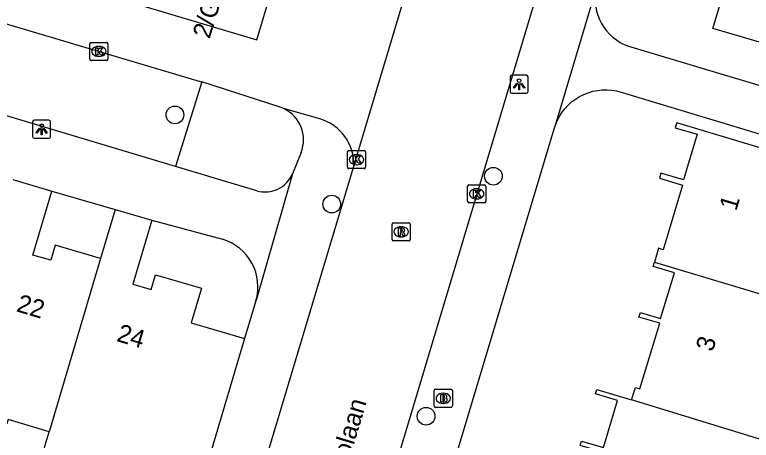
# Model space of a CAD drawing. Extents: x 162186 to 163152, y 385513 to 386513.
# Drawn here: x 162691.57 to 162732.25, y 386181.19 to 386204.71 of the extents above; entities that cross this region are included whole.
import ezdxf

# ---------------------------------------------------------------- set-up
doc = ezdxf.new("R2010")
doc.units = 0
for name, color, linetype in [('IMGEO_Boom', 7, 'Continuous'), ('IMGEO_Brandkraan', 7, 'Continuous'), ('IMGEO_Groenvoorziening', 7, 'Continuous'), ('IMGEO_Kolk', 7, 'Continuous'), ('IMGEO_Lichtpunt', 7, 'Continuous'), ('IMGEO_Openbare_ruimte_label', 7, 'Continuous'), ('IMGEO_Pand', 7, 'Continuous'), ('IMGEO_Pand_nummerreeks', 7, 'Continuous'), ('IMGEO_Rijbaan_lokaal_open', 7, 'Continuous'), ('IMGEO_Rioolput', 7, 'Continuous'), ('IMGEO_Voetpad_open', 7, 'Continuous')]:
    doc.layers.add(name, color=color, linetype=linetype)

msp = doc.modelspace()

# ---------------------------------------------------------------- linework, layer by layer
at = {"layer": 'IMGEO_Boom'}
for centre in [(162700.42, 386199.175), (162718.008, 386195.786), (162709.082, 386194.242), (162714.292, 386182.518)]:
    msp.add_circle(centre, 0.489, dxfattribs=at)
at = {"layer": 'IMGEO_Brandkraan'}
for p, q in [((162714.743, 386183.083), (162714.743, 386183.935)), ((162714.818, 386184.009), (162715.67, 386184.009)), ((162715.231, 386183.789), (162715.256, 386183.789)), ((162715.744, 386183.935), (162715.744, 386183.083)), ((162715.67, 386183.009), (162714.818, 386183.009)), ((162715.254, 386183.229), (162715.229, 386183.229))]:
    msp.add_line(p, q, dxfattribs=at)
for points in [[(162714.743, 386183.083), (162714.743, 386183.935)], [(162714.818, 386184.009), (162715.67, 386184.009)], [(162715.091, 386183.709), (162715.091, 386183.309), (162715.304, 386183.309)], [(162715.322, 386183.709), (162715.091, 386183.709)], [(162715.744, 386183.935), (162715.744, 386183.083)], [(162715.27, 386183.628), (162715.216, 386183.628), (162715.216, 386183.552)], [(162715.216, 386183.552), (162715.269, 386183.552)], [(162715.278, 386183.476), (162715.216, 386183.476), (162715.216, 386183.395)], [(162715.216, 386183.395), (162715.278, 386183.395)], [(162715.67, 386183.009), (162714.818, 386183.009)]]:
    msp.add_lwpolyline(points, dxfattribs=at)
for centre, radius, start, end in [((162714.82, 386183.933), 0.0765, 91.552, 178.448), ((162714.82, 386183.933), 0.0765, 91.552, 178.448), ((162715.326, 386183.564), 0.145, 59.4692, 91.5367), ((162715.351, 386183.611), 0.0922, 285.5137, 58.1501), ((162715.668, 386183.933), 0.0765, 1.552, 88.448), ((162715.668, 386183.933), 0.0765, 1.552, 88.448), ((162715.271, 386183.59), 0.0379, 267.8285, 90.9355), ((162715.279, 386183.435), 0.0404, 269.8759, 90.5077), ((162715.31, 386183.56), 0.251, 268.6676, 293.5347), ((162715.356, 386183.419), 0.105, 301.3115, 78.989), ((162714.82, 386183.085), 0.0765, 181.552, 268.448), ((162714.82, 386183.085), 0.0765, 181.552, 268.448), ((162715.668, 386183.085), 0.0765, 271.552, 358.448), ((162715.668, 386183.085), 0.0765, 271.552, 358.448)]:
    msp.add_arc(centre, radius, start, end, dxfattribs=at)
for centre, major_axis, ratio, start_param, end_param in [((162715.23, 386183.509), (-0.387, 0.002), 0.722429, 4.712389, 7.853982), ((162715.255, 386183.509), (-0.39, 0.002), 0.717154, 1.570796, 4.712389)]:
    msp.add_ellipse(centre, major_axis=major_axis, ratio=ratio, start_param=start_param, end_param=end_param, dxfattribs=at)
at = {"layer": 'IMGEO_Groenvoorziening'}
msp.add_lwpolyline([(162701.908, 386200.996), (162700.454, 386196.325)], dxfattribs=at)
at = {"layer": 'IMGEO_Kolk'}
for p, q in [((162695.796, 386203.182), (162696.648, 386203.182)), ((162695.721, 386202.256), (162695.721, 386203.108)), ((162696.209, 386202.962), (162696.234, 386202.962)), ((162696.722, 386203.108), (162696.722, 386202.256)), ((162696.232, 386202.402), (162696.207, 386202.402)), ((162696.648, 386202.182), (162695.796, 386202.182)), ((162709.947, 386196.276), (162709.947, 386197.128)), ((162710.022, 386197.202), (162710.874, 386197.202)), ((162710.948, 386197.128), (162710.948, 386196.276)), ((162710.435, 386196.982), (162710.46, 386196.982)), ((162710.458, 386196.422), (162710.433, 386196.422)), ((162710.874, 386196.202), (162710.022, 386196.202)), ((162716.586, 386194.384), (162716.586, 386195.236)), ((162716.661, 386195.31), (162717.513, 386195.31)), ((162717.074, 386195.09), (162717.099, 386195.09)), ((162717.587, 386195.236), (162717.587, 386194.384)), ((162717.513, 386194.31), (162716.661, 386194.31)), ((162717.097, 386194.53), (162717.072, 386194.53))]:
    msp.add_line(p, q, dxfattribs=at)
for points in [[(162695.796, 386203.182), (162696.648, 386203.182)], [(162695.721, 386202.256), (162695.721, 386203.108)], [(162696.042, 386202.882), (162696.165, 386202.882), (162696.165, 386202.731), (162696.295, 386202.882), (162696.459, 386202.882), (162696.313, 386202.731), (162696.466, 386202.482), (162696.314, 386202.482), (162696.229, 386202.646), (162696.165, 386202.579), (162696.165, 386202.482), (162696.042, 386202.482), (162696.042, 386202.882)], [(162696.722, 386203.108), (162696.722, 386202.256)], [(162696.648, 386202.182), (162695.796, 386202.182)], [(162709.947, 386196.276), (162709.947, 386197.128)], [(162710.022, 386197.202), (162710.874, 386197.202)], [(162710.948, 386197.128), (162710.948, 386196.276)], [(162710.268, 386196.902), (162710.391, 386196.902), (162710.391, 386196.751), (162710.521, 386196.902), (162710.685, 386196.902), (162710.539, 386196.751), (162710.692, 386196.502), (162710.54, 386196.502), (162710.455, 386196.666), (162710.391, 386196.599), (162710.391, 386196.502), (162710.268, 386196.502), (162710.268, 386196.902)], [(162710.874, 386196.202), (162710.022, 386196.202)], [(162716.586, 386194.384), (162716.586, 386195.236)], [(162716.661, 386195.31), (162717.513, 386195.31)], [(162717.587, 386195.236), (162717.587, 386194.384)], [(162716.907, 386195.01), (162717.03, 386195.01), (162717.03, 386194.859), (162717.16, 386195.01), (162717.324, 386195.01), (162717.178, 386194.859), (162717.331, 386194.61), (162717.179, 386194.61), (162717.094, 386194.774), (162717.03, 386194.707), (162717.03, 386194.61), (162716.907, 386194.61), (162716.907, 386195.01)], [(162717.513, 386194.31), (162716.661, 386194.31)]]:
    msp.add_lwpolyline(points, dxfattribs=at)
for centre, start, end in [((162695.798, 386203.106), 91.552, 178.448), ((162695.798, 386203.106), 91.552, 178.448), ((162696.646, 386203.106), 1.552, 88.448), ((162696.646, 386203.106), 1.552, 88.448), ((162695.798, 386202.258), 181.552, 268.448), ((162695.798, 386202.258), 181.552, 268.448), ((162696.646, 386202.258), 271.552, 358.448), ((162696.646, 386202.258), 271.552, 358.448), ((162710.024, 386197.126), 91.552, 178.448), ((162710.024, 386197.126), 91.552, 178.448), ((162710.872, 386197.126), 1.552, 88.448), ((162710.872, 386197.126), 1.552, 88.448), ((162710.024, 386196.278), 181.552, 268.448), ((162710.024, 386196.278), 181.552, 268.448), ((162710.872, 386196.278), 271.552, 358.448), ((162710.872, 386196.278), 271.552, 358.448), ((162716.663, 386195.234), 91.552, 178.448), ((162716.663, 386195.234), 91.552, 178.448), ((162717.511, 386195.234), 1.552, 88.448), ((162717.511, 386195.234), 1.552, 88.448), ((162716.663, 386194.386), 181.552, 268.448), ((162716.663, 386194.386), 181.552, 268.448), ((162717.511, 386194.386), 271.552, 358.448), ((162717.511, 386194.386), 271.552, 358.448)]:
    msp.add_arc(centre, 0.0765, start, end, dxfattribs=at)
for centre, major_axis, ratio, start_param, end_param in [((162696.208, 386202.682), (-0.387, 0.002), 0.722429, 4.712389, 7.853982), ((162696.233, 386202.682), (-0.39, 0.002), 0.717154, 1.570796, 4.712389), ((162710.434, 386196.702), (-0.387, 0.002), 0.722429, 4.712389, 7.853982), ((162710.459, 386196.702), (-0.39, 0.002), 0.717154, 1.570796, 4.712389), ((162717.073, 386194.81), (-0.387, 0.002), 0.722429, 4.712389, 7.853982), ((162717.098, 386194.81), (-0.39, 0.002), 0.717154, 1.570796, 4.712389)]:
    msp.add_ellipse(centre, major_axis=major_axis, ratio=ratio, start_param=start_param, end_param=end_param, dxfattribs=at)
at = {"layer": 'IMGEO_Lichtpunt'}
for p, q in [((162718.931, 386201.268), (162718.931, 386200.461)), ((162718.931, 386201.268), (162718.931, 386200.461)), ((162719.833, 386201.363), (162719.025, 386201.363)), ((162719.833, 386201.363), (162719.025, 386201.363)), ((162719.927, 386200.461), (162719.927, 386201.268)), ((162719.927, 386200.461), (162719.927, 386201.268)), ((162719.025, 386200.367), (162719.833, 386200.367)), ((162719.025, 386200.367), (162719.833, 386200.367)), ((162692.559, 386198.781), (162692.559, 386197.974)), ((162692.559, 386198.781), (162692.559, 386197.974)), ((162693.461, 386198.876), (162692.653, 386198.876)), ((162693.461, 386198.876), (162692.653, 386198.876)), ((162693.555, 386197.974), (162693.555, 386198.781)), ((162693.555, 386197.974), (162693.555, 386198.781)), ((162692.653, 386197.88), (162693.461, 386197.88)), ((162692.653, 386197.88), (162693.461, 386197.88))]:
    msp.add_line(p, q, dxfattribs=at)
for points in [[(162719.305, 386200.932), (162719.344, 386200.904), (162719.156, 386200.642), (162719.118, 386200.669), (162719.305, 386200.932)], [(162719.407, 386200.884), (162719.454, 386200.884), (162719.454, 386200.562), (162719.407, 386200.562), (162719.407, 386200.884)], [(162719.517, 386200.904), (162719.555, 386200.931), (162719.742, 386200.669), (162719.703, 386200.641), (162719.517, 386200.904)], [(162692.933, 386198.445), (162692.972, 386198.417), (162692.784, 386198.155), (162692.746, 386198.182), (162692.933, 386198.445)], [(162693.035, 386198.397), (162693.082, 386198.397), (162693.082, 386198.075), (162693.035, 386198.075), (162693.035, 386198.397)], [(162693.145, 386198.417), (162693.183, 386198.444), (162693.37, 386198.182), (162693.331, 386198.154), (162693.145, 386198.417)]]:
    msp.add_lwpolyline(points, dxfattribs=at)
for centre in [(162719.43, 386201.066), (162693.058, 386198.579)]:
    msp.add_circle(centre, 0.0994, dxfattribs=at)
for centre, start, end in [((162719.025, 386201.268), 90, 180), ((162719.025, 386201.268), 90, 180), ((162719.833, 386201.268), 0, 90), ((162719.833, 386201.268), 0, 90), ((162719.025, 386200.461), 180, 270), ((162719.025, 386200.461), 180, 270), ((162719.833, 386200.461), 270, 0), ((162719.833, 386200.461), 270, 360), ((162692.653, 386198.781), 90, 180), ((162692.653, 386198.781), 90, 180), ((162693.461, 386198.781), 0, 90), ((162693.461, 386198.781), 0, 90), ((162692.653, 386197.974), 180, 270), ((162692.653, 386197.974), 180, 270), ((162693.461, 386197.974), 270, 0), ((162693.461, 386197.974), 270, 360)]:
    msp.add_arc(centre, 0.0946, start, end, dxfattribs=at)
at = {"layer": 'IMGEO_Pand'}
for points in [[(162732.702, 386203.184), (162730.131, 386203.954), (162731.068, 386207.082), (162733.639, 386206.311), (162732.702, 386203.184)], [(162698.702, 386205.184), (162704.944, 386203.319), (162705.812, 386206.225)], [(162739.422, 386187.278), (162741.658, 386194.67), (162740.665, 386194.969), (162728.142, 386198.74), (162728.06, 386198.467), (162729.269, 386198.103), (162728.512, 386195.587), (162727.268, 386195.962), (162727.182, 386195.676), (162728.458, 386195.292), (162727.383, 386191.723), (162727.133, 386191.799), (162726.905, 386191.043)], [(162691.463, 386195.604), (162693.622, 386194.963)], [(162696.305, 386191.235), (162693.806, 386191.976), (162693.557, 386191.137), (162692.573, 386191.429), (162693.622, 386194.963)], [(162697.111, 386193.953), (162696.305, 386191.235)], [(162697.111, 386193.953), (162699.149, 386193.349)], [(162699.149, 386193.349), (162698.103, 386189.822), (162699.111, 386189.523), (162699.355, 386190.342), (162701.887, 386189.591), (162701.319, 386187.678), (162704.256, 386186.807)], [(162696.305, 386191.235), (162693.464, 386181.665)], [(162725.644, 386183.419), (162725.853, 386184.111), (162726.108, 386184.034), (162727.199, 386187.657), (162726.052, 386188.002), (162726.129, 386188.258), (162727.25, 386187.92), (162728.01, 386190.443), (162726.831, 386190.797), (162726.905, 386191.043)], [(162726.905, 386191.043), (162735.195, 386188.551), (162739.422, 386187.278)], [(162704.256, 386186.807), (162701.088, 386176.13)], [(162722.473, 386176.205), (162722.718, 386177.017), (162722.921, 386176.955), (162724.003, 386180.547), (162722.812, 386180.905), (162722.885, 386181.146), (162724.089, 386180.784), (162724.871, 386183.382), (162723.642, 386183.752), (162723.717, 386183.999), (162725.644, 386183.419)], [(162733.932, 386180.882), (162725.644, 386183.419)], [(162693.464, 386181.665), (162691.204, 386182.336), (162691.132, 386182.093), (162688.131, 386182.984), (162687.918, 386182.267), (162687.686, 386182.336)], [(162701.088, 386176.13), (162696.812, 386177.398), (162697.373, 386179.289), (162693.133, 386180.547), (162693.464, 386181.665)]]:
    msp.add_lwpolyline(points, dxfattribs=at)
at = {"layer": 'IMGEO_Rijbaan_lokaal_open'}
for points in [[(162733.627, 386250), (162699.069, 386134.636)], [(162710.296, 386196.346), (162719.4, 386226.716)], [(162689.472, 386204.679), (162701.811, 386201.027), (162701.908, 386200.996)], [(162706.424, 386199.519), (162706.224, 386199.597), (162701.908, 386200.996)], [(162708.42, 386198.954), (162706.424, 386199.519)], [(162684.842, 386111.426), (162710.296, 386196.346)]]:
    msp.add_lwpolyline(points, dxfattribs=at)
msp.add_arc((162707.716, 386196.469), 2.583, 357.2688, 74.188, dxfattribs=at)
at = {"layer": 'IMGEO_Rioolput'}
for p, q in [((162712.416, 386192.287), (162712.416, 386193.139)), ((162712.491, 386193.213), (162713.343, 386193.213)), ((162713.417, 386193.139), (162713.417, 386192.287)), ((162712.904, 386192.993), (162712.929, 386192.993)), ((162713.343, 386192.213), (162712.491, 386192.213)), ((162712.927, 386192.433), (162712.902, 386192.433))]:
    msp.add_line(p, q, dxfattribs=at)
for points in [[(162712.416, 386192.287), (162712.416, 386193.139)], [(162712.491, 386193.213), (162713.343, 386193.213)], [(162713.417, 386193.139), (162713.417, 386192.287)], [(162713.005, 386192.911), (162712.753, 386192.913), (162712.753, 386192.513)], [(162712.753, 386192.513), (162712.877, 386192.513), (162712.877, 386192.675), (162712.888, 386192.675)], [(162712.931, 386192.832), (162712.877, 386192.832), (162712.877, 386192.751)], [(162712.877, 386192.751), (162712.929, 386192.751)], [(162712.935, 386192.646), (162713.006, 386192.513), (162713.146, 386192.513), (162713.081, 386192.639)], [(162713.343, 386192.213), (162712.491, 386192.213)]]:
    msp.add_lwpolyline(points, dxfattribs=at)
for centre, radius, start, end in [((162712.493, 386193.137), 0.0765, 91.552, 178.448), ((162712.493, 386193.137), 0.0765, 91.552, 178.448), ((162713.341, 386193.137), 0.0765, 1.552, 88.448), ((162713.341, 386193.137), 0.0765, 1.552, 88.448), ((162712.887, 386192.622), 0.0533, 26.0293, 88.6989), ((162712.913, 386192.94), 0.19, 274.7715, 282.9687), ((162712.937, 386192.736), 0.0964, 77.0061, 93.1865), ((162712.951, 386192.793), 0.0378, 276.6634, 79.6772), ((162713.004, 386192.801), 0.109, 350.3612, 89.416), ((162713.002, 386192.801), 0.112, 277.5842, 350.9817), ((162712.986, 386192.586), 0.108, 29.5134, 73.7905), ((162712.493, 386192.289), 0.0765, 181.552, 268.448), ((162712.493, 386192.289), 0.0765, 181.552, 268.448), ((162713.341, 386192.289), 0.0765, 271.552, 358.448), ((162713.341, 386192.289), 0.0765, 271.552, 358.448)]:
    msp.add_arc(centre, radius, start, end, dxfattribs=at)
for centre, major_axis, ratio, start_param, end_param in [((162712.903, 386192.713), (-0.387, 0.002), 0.722429, 4.712389, 7.853982), ((162712.928, 386192.713), (-0.39, 0.002), 0.717154, 1.570796, 4.712389)]:
    msp.add_ellipse(centre, major_axis=major_axis, ratio=ratio, start_param=start_param, end_param=end_param, dxfattribs=at)
at = {"layer": 'IMGEO_Voetpad_open'}
for points in [[(162721.434, 386198.607), (162723.685, 386206.143)], [(162723.685, 386206.143), (162723.647, 386205.898), (162723.63, 386205.651), (162723.635, 386205.403), (162723.662, 386205.157), (162723.712, 386204.914), (162723.782, 386204.677), (162723.874, 386204.447), (162723.986, 386204.226), (162724.117, 386204.016), (162724.267, 386203.818), (162724.433, 386203.635), (162724.615, 386203.467), (162724.812, 386203.316), (162725.021, 386203.183), (162725.241, 386203.07), (162725.47, 386202.977), (162725.6, 386202.934), (162745.202, 386197.049)], [(162721.434, 386198.607), (162721.533, 386198.851), (162721.654, 386199.085), (162721.796, 386199.308), (162721.957, 386199.516), (162722.136, 386199.71), (162722.331, 386199.887), (162722.542, 386200.046), (162722.766, 386200.185), (162723.001, 386200.304), (162723.246, 386200.401), (162723.499, 386200.476), (162723.757, 386200.529), (162724.019, 386200.557), (162724.283, 386200.563), (162724.546, 386200.544), (162724.806, 386200.503), (162725.062, 386200.438), (162745.506, 386194.259), (162745.642, 386194.214)], [(162700.454, 386196.325), (162688.104, 386200.024)], [(162705.601, 386145.815), (162705.654, 386146.025), (162721.387, 386198.465), (162721.434, 386198.607)], [(162707.388, 386197.091), (162706.911, 386195.922)], [(162704.943, 386194.981), (162700.454, 386196.325)], [(162706.911, 386195.922), (162704.932, 386188.998), (162704.89, 386188.895)], [(162693.622, 386194.963), (162697.111, 386193.953)], [(162699.149, 386193.349), (162703.039, 386192.3)], [(162704.89, 386188.895), (162704.256, 386186.807)]]:
    msp.add_lwpolyline(points, dxfattribs=at)
for centre, radius, start, end in [((162705.636, 386197.801), 1.89, 337.948, 65.3616), ((162705.408, 386196.537), 1.624, 253.3531, 337.7565), ((162702.263, 386189.673), 2.74, 343.5122, 73.5459)]:
    msp.add_arc(centre, radius, start, end, dxfattribs=at)

# ---------------------------------------------------------------- texts
at = {"layer": 'IMGEO_Openbare_ruimte_label'}
msp.add_text('Eratolaan', height=1, rotation=73.2678, dxfattribs=at).set_placement((162709.374, 386177.836))
at = {"layer": 'IMGEO_Pand_nummerreeks'}
for s, rotation, p in [('2/G08', 73.1301, (162702.331, 386203.34)), ('1', 73.5334, (162731.426, 386193.829)), ('22', 343.4539, (162691.614, 386188.328)), ('24', 343.4539, (162697.15, 386186.684)), ('3', 73.4707, (162730.125, 386186.041))]:
    msp.add_text(s, height=1, rotation=rotation, dxfattribs=at).set_placement(p)

doc.saveas('drawing.dxf')
